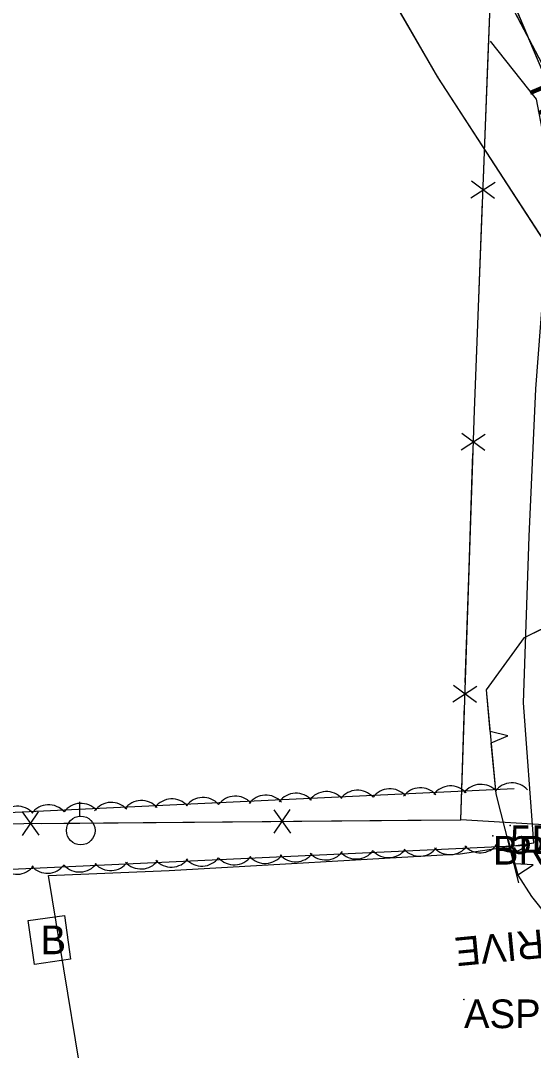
# Model space of a CAD drawing. Extents: x 954793 to 988390, y 1867850 to 1924428.
# Drawn here: x 957256.4 to 957346, y 1920307.1 to 1920486.9 of the extents above; entities that cross this region are included whole.
import ezdxf

# ---------------------------------------------------------------- set-up
doc = ezdxf.new("R2010")
doc.units = 0
for name, color, linetype in [('Default', 7, 'Continuous'), ('S_BUILDING', 7, 'Continuous'), ('S_BUILDING_ANNOT', 7, 'Continuous'), ('S_DRIVEWAY', 7, 'Continuous'), ('S_DRIVEWAY_ANNOT', 7, 'Continuous'), ('S_FENCE', 7, 'Continuous'), ('S_FIBER_OPTIC_CABLE', 7, 'Continuous'), ('S_MISC_STRUCTURES_ANNOT', 7, 'Continuous'), ('S_MSC_PT_SYM', 7, 'Continuous'), ('S_SURVEY_TEXT_ANNOT', 7, 'Continuous'), ('S_TREE', 7, 'Continuous'), ('S_UNDERGROUND_CABLE', 7, 'Continuous'), ('S_UTILITY_POLE', 7, 'Continuous'), ('S_UTL_PT_SYM', 7, 'Continuous'), ('S_WATER_UTILITIES', 7, 'Continuous')]:
    doc.layers.add(name, color=color, linetype=linetype)

msp = doc.modelspace()

# ---------------------------------------------------------------- linework, layer by layer
at = {"layer": 'S_BUILDING'}
msp.add_lwpolyline([(957257.77, 1920329.81), (957264.1, 1920330.71), (957265.19, 1920323.06), (957258.86, 1920322.16)], close=True, dxfattribs=at)
at = {"layer": 'S_DRIVEWAY'}
msp.add_lwpolyline([(957269.42, 1920288.47), (957261.34, 1920337.65), (957282.4, 1920338.54), (957333.21, 1920341.47), (957346.1, 1920343.39), (957344.29, 1920367.78), (957345.29, 1920396.85), (957346.44, 1920422.61), (957348.54, 1920450.11), (957350.01, 1920463.61), (957351.66, 1920482.22), (957351.93, 1920501.61), (957351.04, 1920518.79)], dxfattribs=at)
at = {"layer": 'S_FENCE'}
for p, q in [((957335.11, 1920455.96), (957339.31, 1920458.66)), ((957339.2, 1920455.8), (957335.22, 1920458.83)), ((957333.42, 1920411.98), (957337.61, 1920414.71)), ((957337.52, 1920411.84), (957333.52, 1920414.84)), ((957331.95, 1920368), (957336.14, 1920370.73)), ((957336.05, 1920367.86), (957332.05, 1920370.86)), ((957256.72, 1920348.77), (957259.62, 1920344.7)), ((957256.76, 1920344.68), (957259.59, 1920348.8)), ((957300.68, 1920349.15), (957303.58, 1920345.07)), ((957300.72, 1920345.05), (957303.55, 1920349.17))]:
    msp.add_line(p, q, dxfattribs=at)
for points in [[(957333.32, 1920347.37), (957335.7, 1920418.84), (957338.47, 1920489.52), (957336.65, 1920495.56), (957335.65, 1920497.83)], [(957338.07, 1920479.3), (957338.47, 1920489.52), (957336.65, 1920495.56), (957335.65, 1920497.83)], [(957338.49, 1920483.3), (957346.48, 1920473.17), (957347.73, 1920466.76), (957348.16, 1920466.38)], [(957338.49, 1920483.3), (957346.48, 1920473.17), (957347.73, 1920466.76), (957367.8, 1920449.04), (957385.61, 1920420.61)], [(957337.29, 1920459.31), (957338.07, 1920479.3)], [(957336.35, 1920435.33), (957337.13, 1920455.31)], [(957335.59, 1920415.34), (957335.7, 1920418.84), (957336.35, 1920435.33)], [(957334.78, 1920391.35), (957335.45, 1920411.34)], [(957334.12, 1920371.36), (957334.78, 1920391.35)], [(957333.32, 1920347.37), (957333.98, 1920367.36)], [(957236.19, 1920346.55), (957333.32, 1920347.37)], [(957260.17, 1920346.75), (957280.15, 1920346.92)], [(957280.15, 1920346.92), (957300.13, 1920347.09)], [(957304.13, 1920347.13), (957324.11, 1920347.3)], [(957324.11, 1920347.3), (957333.32, 1920347.37)], [(957333.31, 1920347.47), (957350.75, 1920346.37)]]:
    msp.add_lwpolyline(points, dxfattribs=at)
at = {"layer": 'S_FIBER_OPTIC_CABLE'}
msp.add_line((957349.67, 1920475.27), (957341.18, 1920491.39), dxfattribs=at)
msp.add_lwpolyline([(957536.74, 1920167.19), (957513.26, 1920206.3), (957474.79, 1920266.13), (957463.23, 1920290.92), (957455.93, 1920317.19), (957431.96, 1920357.07), (957405.97, 1920398.36), (957380.3, 1920439.72), (957363.1, 1920446.95), (957356.55, 1920458.63), (957349.67, 1920475.27), (957341.18, 1920491.39), (957319.07, 1920532.61), (957296.98, 1920568.46), (957273.08, 1920609.78), (957223.74, 1920694.12), (957185.42, 1920752.66), (957145.58, 1920817.03)], dxfattribs=at)
msp.add_lwpolyline([(957536.74, 1920167.19), (957513.26, 1920206.3), (957474.79, 1920266.13), (957463.23, 1920290.92), (957455.93, 1920317.19), (957431.96, 1920357.07), (957405.97, 1920398.36), (957380.3, 1920439.72), (957363.1, 1920446.95), (957356.55, 1920458.63), (957349.67, 1920475.27), (957341.18, 1920491.39), (957319.07, 1920532.61), (957296.98, 1920568.46), (957273.08, 1920609.78), (957223.74, 1920694.12), (957185.42, 1920752.66), (957145.58, 1920817.03)], dxfattribs=at)
at = {"layer": 'S_MSC_PT_SYM'}
for points in [[(957341.97, 1920346.41), (957341.97, 1920346.46), (957341.97, 1920346.41), (957341.92, 1920346.41), (957341.97, 1920346.41), (957341.97, 1920346.36), (957341.97, 1920346.41), (957342.02, 1920346.41)], [(957341.97, 1920346.41), (957341.97, 1920346.46), (957341.97, 1920346.41), (957341.92, 1920346.41), (957341.97, 1920346.41), (957341.97, 1920346.36), (957341.97, 1920346.41), (957342.02, 1920346.41)], [(957338.93, 1920344.58), (957338.93, 1920344.63), (957338.93, 1920344.58), (957338.88, 1920344.58), (957338.93, 1920344.58), (957338.93, 1920344.53), (957338.93, 1920344.58), (957338.98, 1920344.58)], [(957338.93, 1920344.58), (957338.93, 1920344.63), (957338.93, 1920344.58), (957338.88, 1920344.58), (957338.93, 1920344.58), (957338.93, 1920344.53), (957338.93, 1920344.58), (957338.98, 1920344.58)], [(957333.89, 1920316.03), (957333.89, 1920316.08), (957333.89, 1920316.03), (957333.84, 1920316.03), (957333.89, 1920316.03), (957333.89, 1920315.98), (957333.89, 1920316.03), (957333.94, 1920316.03)], [(957333.89, 1920316.03), (957333.89, 1920316.08), (957333.89, 1920316.03), (957333.84, 1920316.03), (957333.89, 1920316.03), (957333.89, 1920315.98), (957333.89, 1920316.03), (957333.94, 1920316.03)]]:
    msp.add_lwpolyline(points, close=True, dxfattribs=at)
for points in [[(957341.97, 1920346.41), (957341.97, 1920346.46), (957341.97, 1920346.41), (957341.92, 1920346.41), (957341.97, 1920346.41), (957341.97, 1920346.36), (957341.97, 1920346.41), (957342.02, 1920346.41)], [(957338.93, 1920344.58), (957338.93, 1920344.63), (957338.93, 1920344.58), (957338.88, 1920344.58), (957338.93, 1920344.58), (957338.93, 1920344.53), (957338.93, 1920344.58), (957338.98, 1920344.58)], [(957333.89, 1920316.03), (957333.89, 1920316.08), (957333.89, 1920316.03), (957333.84, 1920316.03), (957333.89, 1920316.03), (957333.89, 1920315.98), (957333.89, 1920316.03), (957333.94, 1920316.03)]]:
    msp.add_lwpolyline(points, dxfattribs=at)
at = {"layer": 'S_TREE'}
for p, q in [((957341.56, 1920362.07), (957338.48, 1920362.81)), ((957338.66, 1920360.85), (957341.56, 1920362.07)), ((957345.96, 1920339.51), (957342.79, 1920339.7)), ((957343.31, 1920337.81), (957345.96, 1920339.51))]:
    msp.add_line(p, q, dxfattribs=at)
for points in [[(957343.46, 1920336.38), (957339.5, 1920351.93), (957337.8, 1920370.05), (957344.43, 1920379.2), (957357.63, 1920385.68), (957392.97, 1920374.5), (957410.66, 1920364.12), (957424.05, 1920354.12), (957433.9, 1920345.29), (957443.22, 1920327.28), (957441.83, 1920318.56), (957436.43, 1920313.68), (957427.96, 1920311.8), (957411.45, 1920314.89), (957389.46, 1920318.76), (957374.94, 1920320.83), (957360.32, 1920322.65), (957351.44, 1920326.83), (957345.73, 1920333.99), (957343.33, 1920337.72), (957341.67, 1920343.81)], [(957338.48, 1920362.81), (957337.8, 1920370.05), (957344.43, 1920379.2), (957350.2, 1920382.03)], [(957343.46, 1920336.38), (957339.5, 1920351.93), (957338.66, 1920360.85)], [(957237.05, 1920347.87), (957342.65, 1920352.84)], [(957345, 1920342.92), (957241, 1920338.1)], [(957342.79, 1920339.7), (957341.67, 1920343.81)], [(957361.81, 1920322.46), (957360.32, 1920322.65), (957351.44, 1920326.83), (957345.73, 1920333.99), (957343.33, 1920337.72), (957343.31, 1920337.81)]]:
    msp.add_lwpolyline(points, dxfattribs=at)
for centre, start, end in [((957331.54, 1920349.66), 41.8989, 143.4958), ((957336.84, 1920349.94), 41.8989, 143.4958), ((957342.28, 1920350.2), 41.8989, 143.4958), ((957288.32, 1920347.65), 41.8989, 143.4958), ((957293.96, 1920347.89), 41.8989, 143.4958), ((957299.29, 1920348.06), 41.8989, 143.4958), ((957304.56, 1920348.39), 41.8989, 143.4958), ((957309.86, 1920348.67), 41.8989, 143.4958), ((957315.3, 1920348.92), 41.8989, 143.4958), ((957320.94, 1920349.16), 41.8989, 143.4958), ((957326.27, 1920349.34), 41.8989, 143.4958), ((957255.9, 1920346.13), 41.8989, 143.4958), ((957261.34, 1920346.38), 41.8989, 143.4958), ((957266.98, 1920346.62), 41.8989, 143.4958), ((957272.31, 1920346.79), 41.8989, 143.4958), ((957277.58, 1920347.12), 41.8989, 143.4958), ((957282.88, 1920347.4), 41.8989, 143.4958), ((957320.72, 1920344.42), 221.8523, 323.4492), ((957326.16, 1920344.67), 221.8523, 323.4492), ((957331.45, 1920344.95), 221.8523, 323.4492), ((957336.73, 1920345.27), 221.8523, 323.4492), ((957342.06, 1920345.44), 221.8523, 323.4492), ((957282.76, 1920342.77), 221.8523, 323.4492), ((957288.1, 1920342.95), 221.8523, 323.4492), ((957293.74, 1920343.17), 221.8523, 323.4492), ((957299.17, 1920343.42), 221.8523, 323.4492), ((957304.47, 1920343.7), 221.8523, 323.4492), ((957309.74, 1920344.02), 221.8523, 323.4492), ((957315.08, 1920344.19), 221.8523, 323.4492), ((957255.78, 1920341.52), 221.8523, 323.4492), ((957261.12, 1920341.7), 221.8523, 323.4492), ((957266.76, 1920341.92), 221.8523, 323.4492), ((957272.19, 1920342.17), 221.8523, 323.4492), ((957277.49, 1920342.45), 221.8523, 323.4492)]:
    msp.add_arc(centre, 3.64, start, end, dxfattribs=at)
at = {"layer": 'S_UNDERGROUND_CABLE'}
msp.add_line((957349.09, 1920474.51), (957341.66, 1920492.15), dxfattribs=at)
msp.add_lwpolyline([(957535.93, 1920166.85), (957511.72, 1920205.62), (957474.17, 1920265.05), (957462.42, 1920290.74), (957455.34, 1920316.64), (957431.44, 1920356.46), (957405.35, 1920398.06), (957379.67, 1920438.89), (957363.29, 1920447.82), (957357.47, 1920458.21), (957349.09, 1920474.51), (957341.66, 1920492.15), (957319.94, 1920532.76), (957297.66, 1920568.79), (957273.86, 1920610.26), (957224.29, 1920694.12), (957186.11, 1920753.16), (957145.96, 1920818.19)], dxfattribs=at)
msp.add_lwpolyline([(957535.93, 1920166.85), (957511.72, 1920205.62), (957474.17, 1920265.05), (957462.42, 1920290.74), (957455.34, 1920316.64), (957431.44, 1920356.46), (957405.35, 1920398.06), (957379.67, 1920438.89), (957363.29, 1920447.82), (957357.47, 1920458.21), (957349.09, 1920474.51), (957341.66, 1920492.15), (957319.94, 1920532.76), (957297.66, 1920568.79), (957273.86, 1920610.26), (957224.29, 1920694.12), (957186.11, 1920753.16), (957145.96, 1920818.19)], dxfattribs=at)
at = {"layer": 'S_UTILITY_POLE'}
msp.add_line((957266.82, 1920348.04), (957266.82, 1920350.52), dxfattribs=at)
msp.add_circle((957266.96, 1920345.52), 2.5, dxfattribs=at)
at = {"layer": 'S_UTL_PT_SYM'}
msp.add_lwpolyline([(957329.35, 1920477.03), (957329.35, 1920477.08), (957329.35, 1920477.03), (957329.3, 1920477.03), (957329.35, 1920477.03), (957329.35, 1920476.98), (957329.35, 1920477.03), (957329.4, 1920477.03)], dxfattribs=at)
msp.add_lwpolyline([(957329.35, 1920477.03), (957329.31, 1920477.01), (957329.35, 1920477.03), (957329.38, 1920476.99), (957329.35, 1920477.03), (957329.39, 1920477.06), (957329.35, 1920477.03), (957329.33, 1920477.08)], close=True, dxfattribs=at)
msp.add_lwpolyline([(957329.35, 1920477.03), (957329.31, 1920477.01), (957329.35, 1920477.03), (957329.38, 1920476.99), (957329.35, 1920477.03), (957329.39, 1920477.06), (957329.35, 1920477.03), (957329.33, 1920477.08)], close=True, dxfattribs=at)
at = {"layer": 'S_WATER_UTILITIES'}
for p, q in [((957329.35, 1920477.03), (957305.74, 1920517.67)), ((957357.1, 1920434.25), (957329.35, 1920477.03))]:
    msp.add_line(p, q, dxfattribs=at)
msp.add_lwpolyline([(957507.23, 1920172.34), (957483.67, 1920235.88), (957472.51, 1920260.77), (957454.25, 1920292.25), (957421.2, 1920323.98), (957408.06, 1920350.97), (957382.2, 1920395.93), (957357.1, 1920434.25), (957329.35, 1920477.03), (957305.74, 1920517.67), (957283.35, 1920558.03), (957260.08, 1920599.02), (957212.2, 1920680.55), (957179.7, 1920734.63), (957152.14, 1920779.34), (957118.83, 1920831.55)], dxfattribs=at)
msp.add_lwpolyline([(957507.23, 1920172.34), (957483.67, 1920235.88), (957472.51, 1920260.77), (957454.25, 1920292.25), (957421.2, 1920323.98), (957408.06, 1920350.97), (957382.2, 1920395.93), (957357.1, 1920434.25), (957329.35, 1920477.03), (957305.74, 1920517.67), (957283.35, 1920558.03), (957260.08, 1920599.02), (957212.2, 1920680.55), (957179.7, 1920734.63), (957152.14, 1920779.34), (957118.83, 1920831.55)], dxfattribs=at)

# ---------------------------------------------------------------- texts
at = {"layer": 'Default'}
msp.add_text('U', height=6, rotation=112.8353, dxfattribs=at).set_placement((957352.84, 1920472.15))
at = {"layer": 'S_BUILDING_ANNOT'}
msp.add_text('B', height=5, dxfattribs=at).set_placement((957259.93, 1920323.93))
at = {"layer": 'S_DRIVEWAY_ANNOT'}
msp.add_text('PAVED DRIVE', height=5.0004, rotation=185.5207, dxfattribs=at).set_placement((957376.84, 1920331.12))
at = {"layer": 'S_MISC_STRUCTURES_ANNOT'}
msp.add_text('BRICK COLUMN 1.0X1.0', height=5, dxfattribs=at).set_placement((957338.93, 1920339.58))
at = {"layer": 'S_SURVEY_TEXT_ANNOT'}
for s, p in [('5BARB WD/STEEL POSTS CN:FAIR', (957341.97, 1920341.41)), ('ASPH DW GOES TO EC', (957333.89, 1920311.03))]:
    msp.add_text(s, height=5, dxfattribs=at).set_placement(p)

doc.saveas('drawing.dxf')
